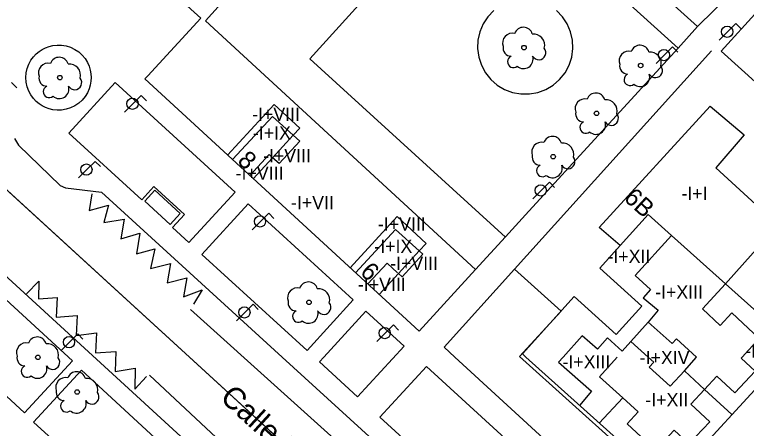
# Model space of a CAD drawing. Extents: x 282771 to 285132, y 4823109 to 4825496.
# Drawn here: x 283932.1 to 284014.7, y 4823287.5 to 4823334.3 of the extents above; entities that cross this region are included whole.
import ezdxf

# ---------------------------------------------------------------- set-up
doc = ezdxf.new("R2010")
doc.units = 0
for name, color, linetype in [('ACERA-BORDILLO', 7, 'Continuous'), ('ACERA-INTERIOR', 7, 'Continuous'), ('ARBOL', 7, 'Continuous'), ('CALLE-EJE', 7, 'Continuous'), ('CALLE-TEXTO', 7, 'Continuous'), ('CARGA_DESCARGA', 7, 'Continuous'), ('EDIFICIO', 7, 'Continuous'), ('FAROLA', 7, 'Continuous'), ('MARQUESINA-BUS', 7, 'Continuous'), ('MEDIANERA', 7, 'Continuous'), ('NUM-PORTAL', 7, 'Continuous'), ('SENAL-VIARIA', 7, 'Continuous'), ('TXT-ALTURA-EDIFICIO', 7, 'Continuous'), ('ZONA-VERDE', 7, 'Continuous')]:
    doc.layers.add(name, color=color, linetype=linetype)

msp = doc.modelspace()

# ---------------------------------------------------------------- linework, layer by layer
at = {"layer": 'ACERA-BORDILLO'}
for points in [[(283932.04, 4823320.262), (283932.5, 4823319.492), (283937.215, 4823314.931), (283937.801, 4823314.696), (283941.864, 4823314.212), (283962.26, 4823295.562), (283985.33, 4823274.532)], [(283929.465, 4823306.117), (283975.736, 4823263.734), (283977.052, 4823265.125), (283977.39, 4823265.33), (283977.683, 4823265.389), (283977.976, 4823265.33), (283979.942, 4823263.423), (283982.259, 4823260.87), (283983.066, 4823259.828), (283984.112, 4823258.501), (283984.558, 4823257.158), (283984.962, 4823255.466), (283985.31, 4823253.893), (283985.339, 4823252.924), (283985.226, 4823251.416), (283984.827, 4823248.855), (283984.358, 4823247.176)]]:
    msp.add_lwpolyline(points, dxfattribs=at)
at = {"layer": 'ACERA-INTERIOR'}
for points in [[(283987.06, 4823353.171), (283965.41, 4823329.261), (283987.49, 4823309.122)], [(284009.19, 4823332.901), (283994.095, 4823346.566)], [(283991.91, 4823344.151), (284006.99, 4823330.481)], [(284011.861, 4823330.116), (284020.209, 4823339.366), (284026.338, 4823333.835), (284017.991, 4823324.585), (284011.861, 4823330.116)], [(284014.82, 4823338.491), (284009.19, 4823332.901)], [(283986.19, 4823334.711), (283985.52, 4823334.011), (283984.99, 4823333.201), (283984.61, 4823332.321), (283984.39, 4823331.381), (283984.35, 4823330.411), (283984.48, 4823329.461), (283984.78, 4823328.541), (283985.23, 4823327.691), (283985.84, 4823326.941), (283986.56, 4823326.302), (283987.39, 4823325.812), (283988.29, 4823325.472), (283989.24, 4823325.302), (283990.21, 4823325.302), (283991.16, 4823325.472), (283992.06, 4823325.812), (283992.89, 4823326.302), (283993.61, 4823326.941), (283994.22, 4823327.691), (283994.67, 4823328.541), (283994.97, 4823329.461), (283995.1, 4823330.411), (283995.06, 4823331.381), (283994.84, 4823332.321), (283994.46, 4823333.201), (283993.93, 4823334.011), (283993.26, 4823334.711)], [(284006.99, 4823330.481), (284009.19, 4823332.901)], [(283987.483, 4823309.128), (283989.77, 4823311.622), (284006.99, 4823330.481)], [(283988.51, 4823305.492), (284010.76, 4823330.161)], [(283984.12, 4823305.462), (283987.483, 4823309.128)]]:
    msp.add_lwpolyline(points, dxfattribs=at)
at = {"layer": 'ARBOL'}
for centre in [(283989.59, 4823330.531), (284002.76, 4823328.501), (283937.17, 4823327.141), (283997.78, 4823323.102), (283992.88, 4823318.202), (283965.31, 4823301.752), (283934.686, 4823295.532), (283939.12, 4823291.609)]:
    msp.add_circle(centre, 0.255, dxfattribs=at)
for centre, radius, start, end in [((283989.52, 4823331.791), 1.038, 15.64228, 161.38435), ((283988.26, 4823331.061), 1.097, 75.4318, 200.55608), ((283990.65, 4823330.791), 1.272, 345.03273, 95.79925), ((283988.15, 4823330.491), 0.935, 168.59898, 268.13236), ((283991.26, 4823329.961), 0.797, 208.96246, 38.99103), ((284002.69, 4823329.761), 1.038, 15.64228, 161.38435), ((283937.1, 4823328.401), 1.038, 15.64228, 161.38435), ((283988.39, 4823328.941), 0.672, 113.73672, 309.4725), ((283989.53, 4823329.241), 1.086, 228.95447, 17.92796), ((284001.43, 4823329.031), 1.097, 75.4318, 200.55608), ((284003.82, 4823328.761), 1.272, 345.03273, 95.79925), ((283935.84, 4823327.671), 1.097, 75.4318, 200.55608), ((283938.23, 4823327.401), 1.272, 345.03273, 95.79925), ((284001.32, 4823328.461), 0.935, 168.59898, 268.13236), ((284004.43, 4823327.932), 0.797, 208.96246, 38.99103), ((283935.73, 4823327.101), 0.935, 168.59898, 268.13236), ((283938.84, 4823326.571), 0.797, 208.96246, 38.99103), ((284001.56, 4823326.912), 0.672, 113.73672, 309.4725), ((284002.7, 4823327.212), 1.086, 228.95447, 17.92796), ((283935.97, 4823325.551), 0.672, 113.73672, 309.4725), ((283937.11, 4823325.851), 1.086, 228.95447, 17.92796), ((283997.71, 4823324.362), 1.038, 15.64228, 161.38435), ((283996.45, 4823323.632), 1.097, 75.4318, 200.55608), ((283998.84, 4823323.362), 1.272, 345.03273, 95.79925), ((283996.34, 4823323.062), 0.935, 168.59898, 268.13236), ((283999.45, 4823322.532), 0.797, 208.96246, 38.99103), ((283996.58, 4823321.512), 0.672, 113.73672, 309.4725), ((283997.72, 4823321.812), 1.086, 228.95447, 17.92796), ((283992.81, 4823319.462), 1.038, 15.64228, 161.38435), ((283991.55, 4823318.732), 1.097, 75.4318, 200.55608), ((283993.94, 4823318.462), 1.272, 345.03273, 95.79925), ((283991.44, 4823318.162), 0.935, 168.59898, 268.13236), ((283994.55, 4823317.632), 0.797, 208.96246, 38.99103), ((283991.68, 4823316.612), 0.672, 113.73672, 309.4725), ((283992.82, 4823316.912), 1.086, 228.95447, 17.92796), ((283965.24, 4823303.012), 1.038, 15.64228, 161.38435), ((283963.98, 4823302.282), 1.097, 75.4318, 200.55608), ((283966.37, 4823302.012), 1.272, 345.03273, 95.79925), ((283963.87, 4823301.712), 0.935, 168.59898, 268.13236), ((283966.98, 4823301.182), 0.797, 208.96246, 38.99103), ((283964.11, 4823300.162), 0.672, 113.73672, 309.4725), ((283965.25, 4823300.462), 1.086, 228.95447, 17.92796), ((283933.356, 4823296.062), 1.097, 75.4318, 200.55608), ((283934.616, 4823296.792), 1.038, 15.64228, 161.38435), ((283935.746, 4823295.792), 1.272, 345.03273, 95.79925), ((283933.246, 4823295.492), 0.935, 168.59898, 268.13236), ((283936.356, 4823294.962), 0.797, 208.96246, 38.99103), ((283933.486, 4823293.942), 0.672, 113.73672, 309.4725), ((283934.626, 4823294.242), 1.086, 228.95447, 17.92796), ((283939.05, 4823292.869), 1.038, 15.64228, 161.38435), ((283937.79, 4823292.139), 1.097, 75.4318, 200.55608), ((283940.18, 4823291.869), 1.272, 345.03273, 95.79925), ((283937.68, 4823291.569), 0.935, 168.59898, 268.13236), ((283940.79, 4823291.039), 0.797, 208.96246, 38.99103), ((283937.92, 4823290.019), 0.672, 113.73672, 309.4725), ((283939.06, 4823290.319), 1.086, 228.95447, 17.92796)]:
    msp.add_arc(centre, radius, start, end, dxfattribs=at)
at = {"layer": 'CALLE-EJE'}
msp.add_lwpolyline([(283918.081, 4823326.402), (283951.8, 4823295.562), (284014.388, 4823238.163)], dxfattribs=at)
at = {"layer": 'CARGA_DESCARGA'}
for points in [[(283940.774, 4823314.007), (283940.491, 4823312.106), (283942.647, 4823312.723), (283942.134, 4823310.771), (283944.418, 4823311.131), (283944.059, 4823308.922), (283946.215, 4823309.564), (283945.804, 4823307.228), (283947.883, 4823307.793), (283947.395, 4823305.584), (283949.68, 4823306.149), (283949.295, 4823303.967), (283951.502, 4823304.506), (283951.143, 4823302.349), (283953.247, 4823303.145), (283952.246, 4823301.553)], [(283933.417, 4823302.7), (283934.803, 4823304.138), (283934.752, 4823302.136), (283936.856, 4823302.29), (283936.754, 4823300.056), (283939.115, 4823300.261), (283939.012, 4823298.001), (283941.322, 4823298.284), (283941.194, 4823296.024), (283943.478, 4823296.204), (283943.427, 4823293.919), (283945.66, 4823294.304), (283945.634, 4823291.916), (283946.969, 4823293.354)]]:
    msp.add_lwpolyline(points, dxfattribs=at)
at = {"layer": 'EDIFICIO'}
for points in [[(283946.2, 4823340.121), (283982.8, 4823380.641), (283990.14, 4823374.001), (283953.6, 4823333.541), (283984.12, 4823305.462), (283977.73, 4823298.502), (283946.77, 4823327.001), (283947.1, 4823327.351), (283953.08, 4823333.871), (283946.2, 4823340.121)], [(284026.119, 4823303.312), (284019.03, 4823295.562), (284005.83, 4823281.152), (283989.8, 4823295.562), (283989.41, 4823295.912), (283995.26, 4823302.392), (284000, 4823298.112), (284002.88, 4823301.302), (283998.14, 4823305.592), (284000.45, 4823308.152), (283998.08, 4823310.192), (284010.63, 4823323.912), (284014.47, 4823320.662), (284011.26, 4823316.952), (284026.119, 4823303.312)]]:
    msp.add_lwpolyline(points, dxfattribs=at)
at = {"layer": 'FAROLA'}
for p, q in [((284013.51, 4823333.251), (284012.57, 4823332.321)), ((284014.1, 4823332.661), (284013.51, 4823333.251)), ((284012.57, 4823332.321), (284011.64, 4823331.381)), ((284006.371, 4823330.619), (284005.431, 4823329.689)), ((284006.961, 4823330.029), (284006.371, 4823330.619)), ((284005.431, 4823329.689), (284004.501, 4823328.749)), ((283932.29, 4823325.991), (283931.7, 4823326.581)), ((283946.347, 4823325.117), (283945.407, 4823324.187)), ((283946.937, 4823324.527), (283946.347, 4823325.117)), ((283945.407, 4823324.187), (283944.477, 4823323.247)), ((283941.15, 4823317.672), (283940.21, 4823316.742)), ((283941.74, 4823317.082), (283941.15, 4823317.672)), ((283940.21, 4823316.742), (283939.28, 4823315.802)), ((283992.457, 4823315.325), (283991.517, 4823314.395)), ((283993.047, 4823314.735), (283992.457, 4823315.325)), ((283991.517, 4823314.395), (283990.587, 4823313.455)), ((283960.752, 4823311.814), (283959.812, 4823310.884)), ((283961.342, 4823311.224), (283960.752, 4823311.814)), ((283959.812, 4823310.884), (283958.882, 4823309.944)), ((283958.989, 4823301.539), (283958.049, 4823300.609)), ((283959.579, 4823300.949), (283958.989, 4823301.539)), ((283958.049, 4823300.609), (283957.119, 4823299.669)), ((283974.832, 4823299.201), (283973.892, 4823298.271)), ((283975.422, 4823298.611), (283974.832, 4823299.201)), ((283939.181, 4823298.173), (283938.241, 4823297.243)), ((283939.771, 4823297.583), (283939.181, 4823298.173)), ((283973.892, 4823298.271), (283972.962, 4823297.331)), ((283938.241, 4823297.243), (283937.311, 4823296.303))]:
    msp.add_line(p, q, dxfattribs=at)
for centre in [(284012.53, 4823332.321), (284005.391, 4823329.689), (283945.367, 4823324.187), (283940.17, 4823316.742), (283991.477, 4823314.395), (283959.772, 4823310.884), (283958.009, 4823300.609), (283973.852, 4823298.271), (283938.201, 4823297.243)]:
    msp.add_circle(centre, 0.637, dxfattribs=at)
at = {"layer": 'MARQUESINA-BUS'}
msp.add_lwpolyline([(283946.756, 4823313.179), (283949.615, 4823310.55), (283950.754, 4823311.788), (283947.896, 4823314.418), (283946.756, 4823313.179)], dxfattribs=at)
at = {"layer": 'MEDIANERA'}
for points in [[(283956.1, 4823318.392), (283961.38, 4823324.112), (283964.28, 4823321.442), (283963.53, 4823320.622)], [(283963.53, 4823320.622), (283961.19, 4823322.762), (283956.68, 4823317.872)], [(283963.53, 4823320.622), (283964.26, 4823319.972), (283961.93, 4823317.422), (283961.19, 4823318.082)], [(283961.19, 4823318.082), (283963.53, 4823320.622)], [(283961.19, 4823318.082), (283960.8, 4823318.452), (283958.62, 4823316.082)], [(283959.01, 4823315.712), (283961.19, 4823318.082)], [(283969.95, 4823305.652), (283975.27, 4823311.442), (283978.53, 4823308.412), (283977.74, 4823307.552)], [(284006.25, 4823309.302), (284003.625, 4823311.67), (284000.45, 4823308.152)], [(284018.29, 4823310.492), (284012.33, 4823303.842), (284006.25, 4823309.302)], [(283977.74, 4823307.552), (283975.08, 4823309.982), (283970.57, 4823305.082)], [(284006.25, 4823309.302), (284002.16, 4823304.772), (284003.89, 4823303.202), (284003.03, 4823302.262), (284004.72, 4823300.872), (284003.62, 4823299.502)], [(283977.74, 4823307.552), (283978.15, 4823307.182), (283975.82, 4823304.632), (283975.4, 4823305.012)], [(283975.4, 4823305.012), (283977.74, 4823307.552)], [(283971.94, 4823303.822), (283974.12, 4823306.182), (283975.31, 4823305.072)], [(283975.4, 4823305.012), (283973.22, 4823302.642)], [(284020.159, 4823296.812), (284012.33, 4823303.842), (284009.73, 4823301.012), (284011.75, 4823299.142), (284013.05, 4823300.542), (284016.16, 4823297.642), (284014.22, 4823295.562), (284014.11, 4823295.442), (284015.7, 4823293.952), (284013.41, 4823291.512), (284011.38, 4823293.402), (284009.98, 4823291.902)], [(284001.66, 4823297.302), (284003.62, 4823299.502)], [(284003.62, 4823299.502), (284006.31, 4823297.092), (284006.8, 4823297.632), (284009.086, 4823295.538)], [(284001.66, 4823297.302), (284000.69, 4823296.212), (283999.02, 4823297.732), (283997.87, 4823296.442), (283996.15, 4823297.972), (283994.01, 4823295.562), (283993.49, 4823294.972), (283997.2, 4823291.692), (283995.87, 4823290.092)], [(284001.66, 4823297.302), (284003.62, 4823295.562), (284004.26, 4823295.002), (284003.73, 4823294.412), (284006.1, 4823292.262), (284007.7, 4823294.012)], [(284000.75, 4823290.972), (283998.13, 4823293.342), (284000.11, 4823295.562)], [(284007.7, 4823294.012), (284009.086, 4823295.538)], [(284009.98, 4823291.902), (284007.7, 4823294.012)], [(284000.75, 4823290.972), (284002.49, 4823289.372), (284001.23, 4823288.012), (284004.44, 4823285.042), (284006.54, 4823287.302), (284008.22, 4823285.742), (284010.57, 4823288.252), (284008.44, 4823290.252), (284009.98, 4823291.902)], [(284009.98, 4823291.902), (284013.06, 4823289.062)], [(283998.09, 4823288.082), (284000.75, 4823290.972)]]:
    msp.add_lwpolyline(points, dxfattribs=at)
at = {"layer": 'SENAL-VIARIA'}
for points in [[(283940.697, 4823327.141), (283940.674, 4823326.73), (283940.6, 4823326.3), (283940.468, 4823325.861), (283940.271, 4823325.422), (283940.009, 4823324.997), (283939.681, 4823324.6), (283939.293, 4823324.246), (283938.854, 4823323.948), (283938.376, 4823323.717), (283937.876, 4823323.557), (283937.368, 4823323.472), (283936.869, 4823323.457), (283936.391, 4823323.507), (283935.944, 4823323.612), (283935.535, 4823323.763), (283935.168, 4823323.948), (283934.823, 4823324.174), (283934.489, 4823324.452), (283934.174, 4823324.787), (283933.892, 4823325.176), (283933.655, 4823325.616), (283933.475, 4823326.098), (283933.363, 4823326.611), (283933.325, 4823327.141), (283933.363, 4823327.67), (283933.475, 4823328.183), (283933.655, 4823328.665), (283933.892, 4823329.105), (283934.174, 4823329.494), (283934.489, 4823329.829), (283934.823, 4823330.108), (283935.168, 4823330.333), (283935.535, 4823330.518), (283935.944, 4823330.669), (283936.391, 4823330.774), (283936.869, 4823330.824), (283937.368, 4823330.809), (283937.876, 4823330.724), (283938.376, 4823330.564), (283938.854, 4823330.333), (283939.293, 4823330.035), (283939.681, 4823329.681), (283940.009, 4823329.285), (283940.271, 4823328.86), (283940.468, 4823328.42), (283940.6, 4823327.981), (283940.674, 4823327.551), (283940.697, 4823327.141)], [(283980.545, 4823263.175), (283983.454, 4823266.556), (283928.981, 4823316.412)], [(283951.934, 4823300.921), (283984.03, 4823272.012)], [(283977.39, 4823265.33), (283947.296, 4823293.529)]]:
    msp.add_lwpolyline(points, dxfattribs=at)
at = {"layer": 'ZONA-VERDE'}
for p, q in [((283938.189, 4823320.88), (283943.409, 4823326.59)), ((283943.409, 4823326.59), (283956.949, 4823314.2)), ((283956.949, 4823314.2), (283951.729, 4823308.5)), ((283953.189, 4823307.16), (283958.419, 4823312.88)), ((283958.419, 4823312.88), (283970.299, 4823302.01)), ((283965.079, 4823296.29), (283953.189, 4823307.16)), ((283925.739, 4823306.92), (283938.578, 4823295.14)), ((283980.56, 4823296.662), (283988.51, 4823305.492)), ((283988.51, 4823305.492), (283993.78, 4823300.752)), ((283970.299, 4823302.01), (283965.079, 4823296.29)), ((283933.178, 4823289.25), (283920.328, 4823301.03)), ((283993.78, 4823300.752), (283989.094, 4823295.617)), ((283981.76, 4823295.562), (283980.56, 4823296.662)), ((284002.03, 4823276.992), (283981.76, 4823295.562)), ((283989.094, 4823295.617), (284005.504, 4823280.872)), ((283938.578, 4823295.14), (283933.178, 4823289.25)), ((283934.208, 4823288.22), (283939.608, 4823294.08)), ((283939.608, 4823294.08), (283951.738, 4823282.92)), ((283946.348, 4823277.06), (283934.208, 4823288.22))]:
    msp.add_line(p, q, dxfattribs=at)
for points in [[(283951.729, 4823308.5), (283949.878, 4823310.192), (283951.237, 4823311.678), (283947.793, 4823314.829), (283946.433, 4823313.343), (283938.189, 4823320.88)], [(283966.49, 4823295.022), (283970.8, 4823291.082), (283976.055, 4823296.791), (283971.72, 4823300.752), (283966.98, 4823295.562), (283966.49, 4823295.022)], [(283995, 4823279.462), (283978.566, 4823294.495), (283973.311, 4823288.787), (283989.77, 4823273.742), (283995, 4823279.462)]]:
    msp.add_lwpolyline(points, dxfattribs=at)

# ---------------------------------------------------------------- texts
at = {"layer": 'CALLE-TEXTO'}
msp.add_text('Calle Puerto de Tarna', height=2.5, rotation=317.47663, dxfattribs=at).set_placement((283955.132, 4823290.811))
at = {"layer": 'NUM-PORTAL'}
for s, rotation, p in [('8', 316.71004, (283957.117, 4823317.612)), ('6B', 317.70004, (284000.749, 4823313.382)), ('6', 316.71004, (283970.971, 4823305.032))]:
    msp.add_text(s, height=2, rotation=rotation, dxfattribs=at).set_placement(p)
at = {"layer": 'TXT-ALTURA-EDIFICIO'}
for s, p in [('-I+VIII', (283958.877, 4823322.252)), ('-I+IX', (283958.971, 4823320.142)), ('-I+VIII', (283960.117, 4823317.572)), ('-I+VIII', (283957.017, 4823315.592)), ('-I+I', (284007.366, 4823313.312)), ('-I+VII', (283963.268, 4823312.272)), ('-I+VIII', (283973.087, 4823309.842)), ('-I+IX', (283972.681, 4823307.332)), ('-I+XII', (283999.01, 4823306.197)), ('-I+VIII', (283974.467, 4823305.412)), ('-I+VIII', (283970.827, 4823303.032)), ('-I+XIII', (284004.395, 4823302.158)), ('-I+XII', (284014.555, 4823295.509)), ('-I+XIII', (283993.928, 4823294.271)), ('-I+XIV', (284002.653, 4823294.763)), ('-I+XII', (284003.291, 4823289.982))]:
    msp.add_text(s, height=1.5, rotation=0.00004, dxfattribs=at).set_placement(p)

doc.saveas('drawing.dxf')
